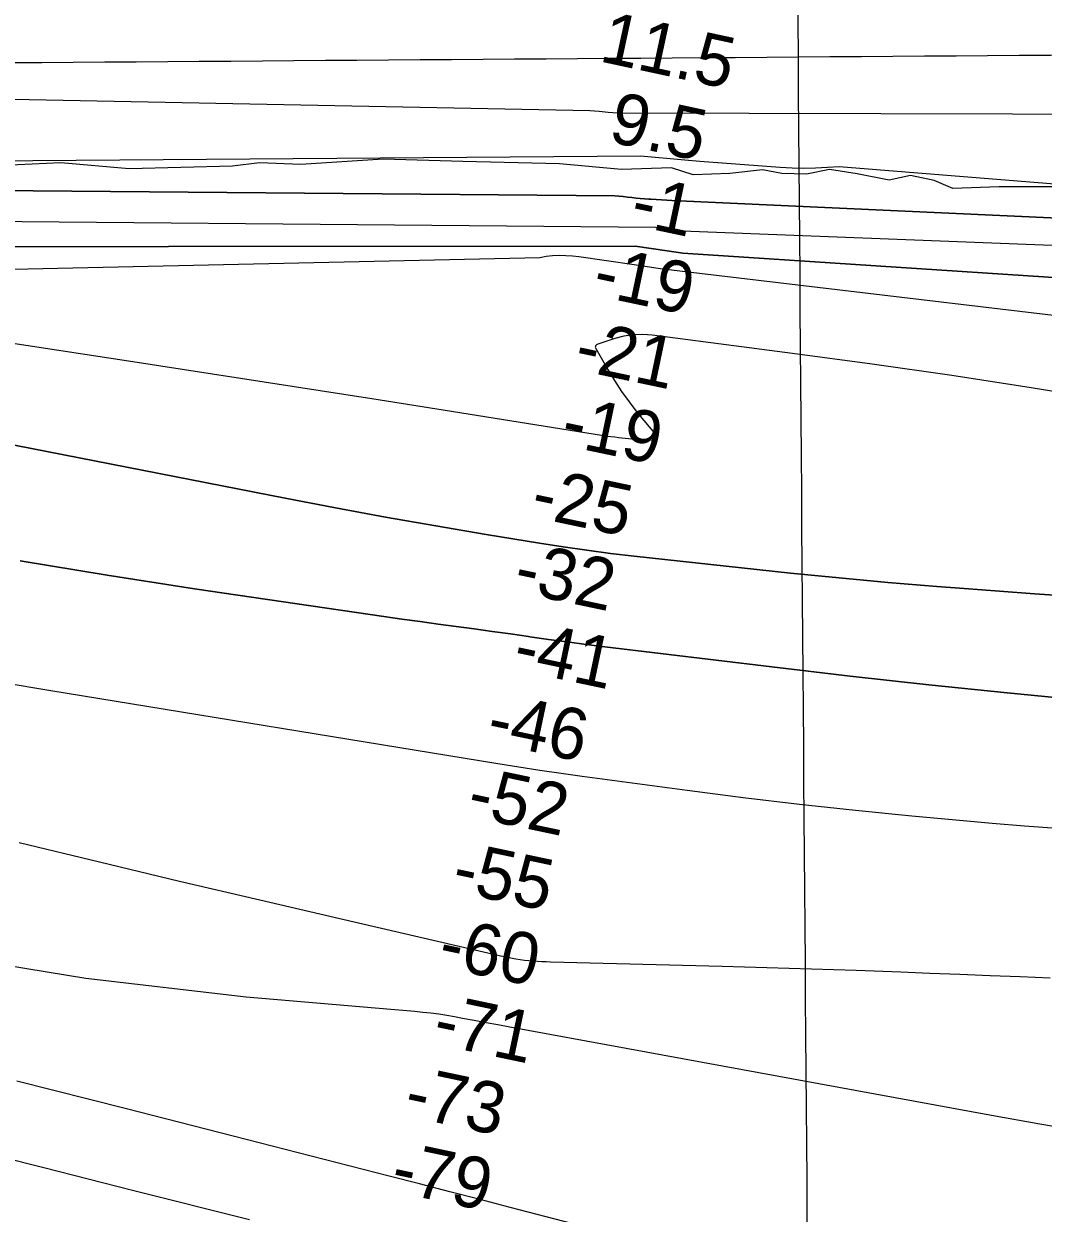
# Model space of a CAD drawing. Extents: x 3535183 to 3573198, y 534952 to 560562.
# Drawn here: x 3559421 to 3560754, y 545059 to 546613 of the extents above; entities that cross this region are included whole.
import ezdxf

# ---------------------------------------------------------------- set-up
doc = ezdxf.new("R2010")
doc.units = 0
for name, color, linetype in [('V-GRID-MAJR', 7, 'Continuous'), ('V-RIVR-EDGE', 7, 'Continuous'), ('V-RIVR-RANG', 7, 'Continuous'), ('V-TOPO-DPTH', 7, 'Continuous'), ('V-TOPO-MAJR', 7, 'Continuous'), ('V-TOPO-MINR', 7, 'Continuous'), ('V-TOPO-WATR', 7, 'Continuous')]:
    doc.layers.add(name, color=color, linetype=linetype)

msp = doc.modelspace()

# ---------------------------------------------------------------- linework, layer by layer
at = {"layer": 'V-GRID-MAJR'}
for points in [[(3560480.4390000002, 540512.311), (3560433.741, 546570.077), (3560387.018, 552630.928), (3560340.296, 558691.794), (3560340.272, 558694.862)], [(3539332.196, 546413.546), (3544607.59, 546451.528), (3549882.9790000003, 546490.277), (3555158.363, 546529.794), (3560433.741, 546570.077), (3565709.113, 546611.128), (3570984.478, 546652.946), (3570984.4790000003, 546652.946)]]:
    msp.add_spline(points, degree=3, dxfattribs=at)
at = {"layer": 'V-RIVR-EDGE'}
msp.add_lwpolyline([(3560843.8925826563, 546400.5049595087), (3560696.2247486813, 546400.2573725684), (3560635.5590801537, 546397.9564730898), (3560611.0759040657, 546408.4333729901), (3560580.456404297, 546415.2490838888), (3560552.2559809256, 546409.1915448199), (3560510.610491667, 546417.2599739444), (3560474.473451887, 546422.8638740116), (3560444.4348585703, 546416.8108802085), (3560411.962037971, 546417.5039032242), (3560386.8525027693, 546422.4678083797), (3560343.9497500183, 546417.6720780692), (3560296.152786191, 546415.9520850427), (3560267.990240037, 546425.2126288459), (3560202.4227849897, 546422.9238500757), (3560121.5614884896, 546430.4765215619), (3559995.3465459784, 546433.2395230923), (3559891.1911578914, 546436.5607047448), (3559783.333673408, 546429.4746805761), (3559729.418566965, 546431.4461783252), (3559693.870009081, 546427.2449902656), (3559559.061789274, 546423.9019698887), (3559469.6223663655, 546431.4758526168), (3559356.867640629, 546426.2401191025)], dxfattribs=at)
at = {"layer": 'V-TOPO-DPTH'}
for points in [[(3562117.856055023, 546458.9343108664), (3561987.9959908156, 546461.5066659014), (3561858.154842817, 546464.7381562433), (3561728.342069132, 546468.958349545), (3561598.548211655, 546473.8376781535), (3561393.5550893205, 546482.3257647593), (3561366.281232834, 546483.6090469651), (3561339.019707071, 546485.09704107), (3561311.776677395, 546486.8921030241), (3561284.5459784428, 546488.8918768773), (3561257.347852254, 546491.2646889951), (3561230.1808032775, 546493.9299365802), (3560197.347686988, 546496.6996718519), (3560185.2778084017, 546497.3055053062), (3560173.1709560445, 546498.5260651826), (3560161.066004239, 546499.7649881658), (3559138.7533365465, 546519.5893166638)], [(3559078.076515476, 546398.1278288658), (3560193.6260020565, 546388.7361832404), (3560199.2123776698, 546388.1290508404), (3560204.7978679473, 546387.5139572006), (3560210.382030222, 546386.8869217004), (3560215.965307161, 546386.2519249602), (3560221.5516508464, 546385.6524911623), (3560227.1429663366, 546385.1084077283), (3560232.7417395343, 546384.6473498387), (3560238.3454845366, 546384.2416423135), (3560240.9286334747, 546384.0738815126), (3560247.828773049, 546383.6454843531), (3560254.7303649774, 546383.243294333), (3560261.634135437, 546382.8804150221), (3560268.5393582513, 546382.543742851), (3561278.336433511, 546336.4160572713)], [(3559078.076515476, 546398.1278288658), (3560193.6260020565, 546388.7361832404), (3560199.2123776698, 546388.1290508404), (3560204.7978679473, 546387.5139572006), (3560210.382030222, 546386.8869217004), (3560215.965307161, 546386.2519249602), (3560221.5516508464, 546385.6524911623), (3560227.1429663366, 546385.1084077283), (3560232.7417395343, 546384.6473498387), (3560238.3454845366, 546384.2416423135), (3560240.9286334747, 546384.0738815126), (3560247.828773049, 546383.6454843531), (3560254.7303649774, 546383.243294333), (3560261.634135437, 546382.8804150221), (3560268.5393582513, 546382.543742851), (3561278.336433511, 546336.4160572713)], [(3559000.0899388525, 546321.963733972), (3560220.4021529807, 546322.9091876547), (3560241.2586551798, 546319.8993420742), (3560262.0945166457, 546316.7497815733), (3560282.9166176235, 546313.5070777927), (3561291.840381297, 546247.3443010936), (3561319.489058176, 546246.9390134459), (3561347.135764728, 546246.2826062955), (3561374.770625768, 546245.2452164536), (3561402.3916701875, 546243.9511925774), (3561429.991989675, 546242.272217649), (3561457.578492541, 546240.3366086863), (3561757.779424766, 546217.1687886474), (3561851.6328393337, 546209.8389311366), (3561945.4770250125, 546202.3940818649), (3562039.307367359, 546194.7767449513), (3562133.1284808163, 546187.0444162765)], [(3562133.1284808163, 546187.0444162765), (3562039.307367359, 546194.7767449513), (3561945.4770250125, 546202.3940818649), (3561851.6328393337, 546209.8389311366), (3561757.779424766, 546217.1687886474), (3561457.578492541, 546240.3366086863), (3561429.991989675, 546242.272217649), (3561402.3916701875, 546243.9511925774), (3561374.770625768, 546245.2452164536), (3561347.135764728, 546246.2826062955), (3561319.489058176, 546246.9390134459), (3561291.840381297, 546247.3443010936), (3560282.9166176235, 546313.5070777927), (3560262.0945166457, 546316.7497815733), (3560241.2586551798, 546319.8993420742), (3560220.4021529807, 546322.9091876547), (3559000.0899388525, 546321.963733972)], [(3560842.0319919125, 546120.8572501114), (3560738.275560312, 546137.6107868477), (3560634.4069396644, 546153.6085450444), (3560530.370035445, 546168.4726354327), (3560426.220942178, 546182.5809472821), (3560242.8247717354, 546206.4066111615), (3560230.3650130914, 546207.1932532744), (3560218.0018833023, 546206.9012308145), (3560205.7836967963, 546204.9912114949), (3560193.662139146, 546202.0025276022), (3560171.4143947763, 546194.9280068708), (3560169.827501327, 546194.0420270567), (3560168.714695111, 546192.6050672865), (3560168.4425137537, 546191.741447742), (3560168.340258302, 546190.8828351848), (3560168.8154510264, 546189.1856380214), (3560184.5446681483, 546161.4919337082), (3560193.2525305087, 546147.055536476), (3560202.4443727, 546132.9529741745), (3560212.362184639, 546119.3511642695), (3560222.7639764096, 546106.0831892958), (3560247.910669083, 546075.6841230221), (3560248.578592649, 546073.7180180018), (3560248.549462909, 546072.0042738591), (3560247.4747532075, 546070.669071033), (3560245.7029902, 546069.5862290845), (3560242.557117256, 546069.1361677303), (3560239.4035584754, 546068.8662672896), (3560236.238470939, 546068.8666082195), (3560233.0656975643, 546069.0471100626), (3560198.734689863, 546072.4808495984), (3560193.7403777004, 546073.0245204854), (3560188.7535880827, 546073.6262596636), (3560183.778082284, 546074.3151012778), (3560178.810099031, 546075.0620111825), (3559980.448849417, 546106.6606231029), (3559876.2900415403, 546123.1488246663), (3559772.1101062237, 546139.501565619), (3559563.665725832, 546171.6652050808), (3559038.647927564, 546251.8038554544)], [(3560842.0319919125, 546120.8572501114), (3560738.275560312, 546137.6107868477), (3560634.4069396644, 546153.6085450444), (3560530.370035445, 546168.4726354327), (3560426.220942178, 546182.5809472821), (3560242.8247717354, 546206.4066111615), (3560230.3650130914, 546207.1932532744), (3560218.0018833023, 546206.9012308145), (3560205.7836967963, 546204.9912114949), (3560193.662139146, 546202.0025276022), (3560171.4143947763, 546194.9280068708), (3560169.827501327, 546194.0420270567), (3560168.714695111, 546192.6050672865), (3560168.4425137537, 546191.741447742), (3560168.340258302, 546190.8828351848), (3560168.8154510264, 546189.1856380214), (3560184.5446681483, 546161.4919337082), (3560193.2525305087, 546147.055536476), (3560202.4443727, 546132.9529741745), (3560212.362184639, 546119.3511642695), (3560222.7639764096, 546106.0831892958), (3560247.910669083, 546075.6841230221), (3560248.578592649, 546073.7180180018), (3560248.549462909, 546072.0042738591), (3560247.4747532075, 546070.669071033), (3560245.7029902, 546069.5862290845), (3560242.557117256, 546069.1361677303), (3560239.4035584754, 546068.8662672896), (3560236.238470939, 546068.8666082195), (3560233.0656975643, 546069.0471100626), (3560198.734689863, 546072.4808495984), (3560193.7403777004, 546073.0245204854), (3560188.7535880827, 546073.6262596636), (3560183.778082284, 546074.3151012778), (3560178.810099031, 546075.0620111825), (3559980.448849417, 546106.6606231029), (3559876.2900415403, 546123.1488246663), (3559772.1101062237, 546139.501565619), (3559563.665725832, 546171.6652050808), (3559038.647927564, 546251.8038554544)], [(3559056.8482317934, 546131.435226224), (3559763.0771405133, 545993.3537093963), (3559828.545981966, 545980.8632040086), (3559894.086575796, 545968.7718288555), (3559959.73479819, 545957.2791490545), (3560025.454772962, 545946.185599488), (3560095.554309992, 545934.681558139), (3560126.31208558, 545929.8859758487), (3560157.1148274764, 545925.4189209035), (3560187.9850188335, 545921.4446569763), (3560218.9001764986, 545917.7989203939), (3560359.4968449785, 545902.3568364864), (3560423.2485495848, 545895.644541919), (3560487.0364527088, 545889.3144856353), (3560550.878653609, 545883.557786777), (3560614.7570530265, 545878.1833262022), (3560650.5322968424, 545875.3351430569), (3560696.5611039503, 545871.8315114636), (3560742.6044102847, 545868.5411961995), (3560788.669465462, 545865.570855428)], [(3560788.669465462, 545865.570855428), (3560742.6044102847, 545868.5411961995), (3560696.5611039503, 545871.8315114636), (3560650.5322968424, 545875.3351430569), (3560614.7570530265, 545878.1833262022), (3560550.878653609, 545883.557786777), (3560487.0364527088, 545889.3144856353), (3560423.2485495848, 545895.644541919), (3560359.4968449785, 545902.3568364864), (3560218.9001764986, 545917.7989203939), (3560187.9850188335, 545921.4446569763), (3560157.1148274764, 545925.4189209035), (3560126.31208558, 545929.8859758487), (3560095.554309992, 545934.681558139), (3560025.454772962, 545946.185599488), (3559959.73479819, 545957.2791490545), (3559894.086575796, 545968.7718288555), (3559828.545981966, 545980.8632040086), (3559763.0771405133, 545993.3537093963), (3559056.8482317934, 546131.435226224)], [(3559416.685684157, 545911.7382993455), (3559530.342040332, 545892.907195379), (3559644.2079386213, 545875.2812059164), (3559891.9742992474, 545838.9459904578), (3559915.5735243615, 545835.53719733), (3559939.182224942, 545832.1964246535), (3559962.805138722, 545828.957682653), (3559986.4375279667, 545825.7869611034), (3560010.071029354, 545822.6238805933), (3560033.696537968, 545819.4029665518), (3560057.3100574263, 545816.095302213), (3560080.915584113, 545812.7298043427), (3560082.661408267, 545812.4776258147), (3560107.145194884, 545809.0282082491), (3560131.644103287, 545805.6928392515), (3560156.1656943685, 545802.5285431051), (3560180.702407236, 545799.478295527), (3560398.972216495, 545773.1175586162), (3560501.5305268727, 545761.1544638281), (3560604.1484285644, 545749.7480985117), (3560706.855717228, 545739.1768274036), (3560809.622597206, 545729.1622857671)], [(3559416.685684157, 545911.7382993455), (3559530.342040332, 545892.907195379), (3559644.2079386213, 545875.2812059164), (3559891.9742992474, 545838.9459904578), (3559915.5735243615, 545835.53719733), (3559939.182224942, 545832.1964246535), (3559962.805138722, 545828.957682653), (3559986.4375279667, 545825.7869611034), (3560010.071029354, 545822.6238805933), (3560033.696537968, 545819.4029665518), (3560057.3100574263, 545816.095302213), (3560080.915584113, 545812.7298043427), (3560082.661408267, 545812.4776258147), (3560107.145194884, 545809.0282082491), (3560131.644103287, 545805.6928392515), (3560156.1656943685, 545802.5285431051), (3560180.702407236, 545799.478295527), (3560398.972216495, 545773.1175586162), (3560501.5305268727, 545761.1544638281), (3560604.1484285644, 545749.7480985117), (3560706.855717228, 545739.1768274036), (3560809.622597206, 545729.1622857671)]]:
    msp.add_lwpolyline(points, dxfattribs=at)
at = {"layer": 'V-TOPO-MAJR'}
msp.add_lwpolyline([(3560771.7366007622, 545562.0286666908), (3560729.3114038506, 545565.1348197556), (3560686.9161230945, 545568.625620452), (3560644.540786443, 545572.3728529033), (3560582.0733517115, 545578.182439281), (3560508.5305169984, 545585.4777138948), (3560435.0560029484, 545593.3739634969), (3560361.6839698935, 545602.1716755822), (3560288.380257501, 545611.5703626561), (3560151.1705359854, 545630.0196766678), (3560123.5097516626, 545633.8585723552), (3560095.8722425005, 545637.8537885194), (3560068.2696460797, 545642.0834853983), (3560040.690324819, 545646.4695027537), (3559454.1708848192, 545742.29973609), (3559394.2604188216, 545752.0663769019)], dxfattribs=at)
at = {"layer": 'V-TOPO-MINR'}
for points in [[(3562117.856055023, 546458.9343108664), (3561987.9959908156, 546461.5066659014), (3561858.154842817, 546464.7381562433), (3561728.342069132, 546468.958349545), (3561598.548211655, 546473.8376781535), (3561393.5550893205, 546482.3257647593), (3561366.281232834, 546483.6090469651), (3561339.019707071, 546485.09704107), (3561311.776677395, 546486.8921030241), (3561284.5459784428, 546488.8918768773), (3561257.347852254, 546491.2646889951), (3561230.1808032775, 546493.9299365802), (3560197.347686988, 546496.6996718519), (3560185.2778084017, 546497.3055053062), (3560173.1709560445, 546498.5260651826), (3560161.066004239, 546499.7649881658), (3559138.7533365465, 546519.5893166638)], [(3561311.0759136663, 546360.4244488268), (3560487.0965162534, 546426.4955796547), (3560471.6828648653, 546425.5041550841), (3560456.274734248, 546424.7569457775), (3560440.867701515, 546424.4582622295), (3560425.4623156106, 546424.8323673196), (3560410.0580275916, 546425.6549981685), (3560304.857976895, 546433.5808751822), (3560285.4823729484, 546435.1097446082), (3560266.1147519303, 546436.7301246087), (3560246.759105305, 546438.4877704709), (3560227.4114416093, 546440.3369269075), (3559092.351543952, 546431.4596863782)], [(3562097.9444750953, 546223.7415481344), (3562005.223433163, 546231.9355952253), (3561912.524003, 546240.370621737), (3561819.838980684, 546248.9663011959), (3561368.1310271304, 546291.4502190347), (3561334.9418862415, 546294.5757234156), (3561301.7532456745, 546297.7065247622), (3561268.565355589, 546300.8452715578), (3561235.3779658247, 546303.9893153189), (3561179.571301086, 546309.2829611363), (3561158.99676388, 546310.9760811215), (3561138.40404819, 546312.3267324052), (3561117.784064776, 546313.1636806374), (3561097.1459028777, 546313.6581601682), (3561076.4955909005, 546313.7569497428), (3561055.84728263, 546313.6711910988), (3561035.2019799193, 546313.308610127), (3560281.9138280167, 546342.4377227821), (3560247.107659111, 546347.2904584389), (3559077.6223154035, 546357.5107370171)], [(3562133.1284808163, 546187.0444162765), (3562039.307367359, 546194.7767449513), (3561945.4770250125, 546202.3940818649), (3561851.6328393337, 546209.8389311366), (3561757.779424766, 546217.1687886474), (3561457.578492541, 546240.3366086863), (3561429.991989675, 546242.272217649), (3561402.3916701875, 546243.9511925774), (3561374.770625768, 546245.2452164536), (3561347.135764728, 546246.2826062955), (3561319.489058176, 546246.9390134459), (3561291.840381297, 546247.3443010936), (3560282.9166176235, 546313.5070777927), (3560262.0945166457, 546316.7497815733), (3560241.2586551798, 546319.8993420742), (3560220.4021529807, 546322.9091876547), (3559000.0899388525, 546321.963733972)], [(3561219.181596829, 546178.7333592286), (3560253.196853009, 546292.9727484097), (3560244.653203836, 546294.3804326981), (3560236.1033041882, 546295.7481462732), (3560227.544028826, 546297.0559037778), (3560218.978502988, 546298.3236905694), (3560146.947382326, 546308.7272235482), (3560138.3794048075, 546309.7115750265), (3560129.795860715, 546310.3632855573), (3560121.1889667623, 546310.5160346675), (3560112.566506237, 546310.3361428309), (3560104.0930593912, 546309.3331756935), (3560095.825185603, 546307.5993051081), (3559032.109736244, 546283.9341573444)], [(3560842.0319919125, 546120.8572501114), (3560738.275560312, 546137.6107868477), (3560634.4069396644, 546153.6085450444), (3560530.370035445, 546168.4726354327), (3560426.220942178, 546182.5809472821), (3560242.8247717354, 546206.4066111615), (3560230.3650130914, 546207.1932532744), (3560218.0018833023, 546206.9012308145), (3560205.7836967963, 546204.9912114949), (3560193.662139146, 546202.0025276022), (3560171.4143947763, 546194.9280068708), (3560169.827501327, 546194.0420270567), (3560168.714695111, 546192.6050672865), (3560168.4425137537, 546191.741447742), (3560168.340258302, 546190.8828351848), (3560168.8154510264, 546189.1856380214), (3560184.5446681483, 546161.4919337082), (3560193.2525305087, 546147.055536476), (3560202.4443727, 546132.9529741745), (3560212.362184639, 546119.3511642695), (3560222.7639764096, 546106.0831892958), (3560247.910669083, 546075.6841230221), (3560248.578592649, 546073.7180180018), (3560248.549462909, 546072.0042738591), (3560247.4747532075, 546070.669071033), (3560245.7029902, 546069.5862290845), (3560242.557117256, 546069.1361677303), (3560239.4035584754, 546068.8662672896), (3560236.238470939, 546068.8666082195), (3560233.0656975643, 546069.0471100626), (3560198.734689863, 546072.4808495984), (3560193.7403777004, 546073.0245204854), (3560188.7535880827, 546073.6262596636), (3560183.778082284, 546074.3151012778), (3560178.810099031, 546075.0620111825), (3559980.448849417, 546106.6606231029), (3559876.2900415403, 546123.1488246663), (3559772.1101062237, 546139.501565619), (3559563.665725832, 546171.6652050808), (3559038.647927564, 546251.8038554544)], [(3560788.669465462, 545865.570855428), (3560742.6044102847, 545868.5411961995), (3560696.5611039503, 545871.8315114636), (3560650.5322968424, 545875.3351430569), (3560614.7570530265, 545878.1833262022), (3560550.878653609, 545883.557786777), (3560487.0364527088, 545889.3144856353), (3560423.2485495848, 545895.644541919), (3560359.4968449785, 545902.3568364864), (3560218.9001764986, 545917.7989203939), (3560187.9850188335, 545921.4446569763), (3560157.1148274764, 545925.4189209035), (3560126.31208558, 545929.8859758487), (3560095.554309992, 545934.681558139), (3560025.454772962, 545946.185599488), (3559959.73479819, 545957.2791490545), (3559894.086575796, 545968.7718288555), (3559828.545981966, 545980.8632040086), (3559763.0771405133, 545993.3537093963), (3559056.8482317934, 546131.435226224)], [(3560809.622597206, 545729.1622857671), (3560706.855717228, 545739.1768274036), (3560604.1484285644, 545749.7480985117), (3560501.5305268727, 545761.1544638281), (3560398.972216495, 545773.1175586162), (3560180.702407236, 545799.478295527), (3560156.1656943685, 545802.5285431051), (3560131.644103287, 545805.6928392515), (3560107.145194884, 545809.0282082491), (3560082.661408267, 545812.4776258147), (3560080.915584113, 545812.7298043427), (3560057.3100574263, 545816.095302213), (3560033.696537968, 545819.4029665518), (3560010.071029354, 545822.6238805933), (3559986.4375279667, 545825.7869611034), (3559962.805138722, 545828.957682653), (3559939.182224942, 545832.1964246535), (3559915.5735243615, 545835.53719733), (3559891.9742992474, 545838.9459904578), (3559644.2079386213, 545875.2812059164), (3559530.342040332, 545892.907195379), (3559416.685684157, 545911.7382993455)], [(3560762.9934598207, 545366.4181707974), (3560723.6738075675, 545367.9790506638), (3560684.3539647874, 545369.535104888), (3560645.033836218, 545371.0839206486), (3560605.713517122, 545372.6279107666), (3560567.6376526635, 545374.1195248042), (3560509.2753955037, 545376.2862792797), (3560450.9079879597, 545378.2938086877), (3560392.5328548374, 545380.0625004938), (3560334.1525713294, 545381.6719672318), (3560109.897092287, 545387.3952739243), (3560104.202446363, 545387.5776450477), (3560098.5101280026, 545387.809318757), (3560092.8213009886, 545388.1149463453), (3560087.1348015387, 545388.4698765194), (3560081.4630877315, 545388.9628378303), (3560075.808708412, 545389.59012182), (3560070.180330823, 545390.4188898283), (3560064.5692877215, 545391.3819805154), (3560047.6412498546, 545394.5998490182), (3560044.2070906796, 545395.2878503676), (3560040.7871856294, 545396.0435252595), (3559834.4139158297, 545443.7863119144), (3559729.5598643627, 545468.2169966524), (3559624.7577740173, 545492.8670527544), (3559520.0336253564, 545517.8461659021), (3559415.361437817, 545543.0446504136)], [(3560813.196136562, 545164.953427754), (3560749.6039859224, 545175.8214895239), (3560686.083146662, 545187.1199490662), (3560056.5859628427, 545302.3854881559), (3560041.1049468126, 545305.2336955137), (3560025.6271736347, 545308.0993357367), (3560010.1542647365, 545310.9911252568), (3559994.684598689, 545313.9003476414), (3559984.3369988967, 545315.8553682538), (3559974.022953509, 545317.653537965), (3559963.6814769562, 545319.2565787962), (3559953.298853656, 545320.5669263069), (3559942.8887991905, 545321.6821449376), (3559932.4571956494, 545322.6402678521), (3559922.0243418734, 545323.5844194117), (3559911.589612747, 545324.5076139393), (3559901.1536333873, 545325.4168371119), (3559711.814814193, 545341.7211952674), (3559502.497811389, 545365.9676095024), (3559398.554590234, 545382.997962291)], [(3560186.3234116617, 545033.4183750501), (3560057.147685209, 545066.9091620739), (3560017.618211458, 545077.1387919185), (3559978.082621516, 545087.3446847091), (3559938.5378572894, 545097.5149719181), (3559898.9869768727, 545107.6615220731), (3559695.0748061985, 545159.8761710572), (3559553.5261324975, 545195.9651594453), (3559411.9279648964, 545231.8580385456)], [(3559716.0961377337, 545050.5153439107), (3559563.4711648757, 545089.1311372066), (3559447.240706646, 545118.5213027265), (3559331.004736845, 545147.889641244)]]:
    msp.add_lwpolyline(points, dxfattribs=at)
at = {"layer": 'V-TOPO-WATR'}
msp.add_lwpolyline([(3561278.336433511, 546336.4160572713), (3560268.5393582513, 546382.543742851), (3560261.634135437, 546382.8804150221), (3560254.7303649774, 546383.243294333), (3560247.828773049, 546383.6454843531), (3560240.9286334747, 546384.0738815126), (3560238.3454845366, 546384.2416423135), (3560232.7417395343, 546384.6473498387), (3560227.1429663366, 546385.1084077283), (3560221.5516508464, 546385.6524911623), (3560215.965307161, 546386.2519249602), (3560210.382030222, 546386.8869217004), (3560204.7978679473, 546387.5139572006), (3560199.2123776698, 546388.1290508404), (3560193.6260020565, 546388.7361832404), (3559078.076515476, 546398.1278288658)], dxfattribs=at)

# ---------------------------------------------------------------- texts
at = {"layer": 'V-RIVR-RANG'}
for s, height, rotation, p in [('11.5', 67.00000000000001, 347.8283257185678, (3560171.9433845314, 546564.6041306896)), ('9.5', 67.00000000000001, 347.8283257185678, (3560183.5894630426, 546459.7925541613)), ('-1', 67.00000000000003, 348.1115555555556, (3560211.86447635, 546351.2171680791)), ('-19', 67.00000000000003, 348.1115555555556, (3560162.6281000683, 546259.3906104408)), ('-21', 67.00000000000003, 348.1115555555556, (3560138.687640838, 546162.2386950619)), ('-19', 67.00000000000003, 348.1115555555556, (3560120.9431000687, 546063.7826104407)), ('-25', 67.00000000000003, 348.1115555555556, (3560081.7734662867, 545969.8367777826)), ('-32', 67.00000000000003, 348.1115555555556, (3560059.3827366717, 545872.3598200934)), ('-41', 67.00000000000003, 348.1115555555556, (3560058.415100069, 545770.3716104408)), ('-46', 67.00000000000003, 348.1115555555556, (3560023.891655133, 545675.4476508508)), ('-52', 67.00000000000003, 348.1115555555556, (3559998.4034662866, 545578.6217777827)), ('-55', 67.00000000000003, 348.1115555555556, (3559978.592952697, 545480.6004162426)), ('-60', 67.00000000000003, 348.1115555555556, (3559960.590290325, 545382.1986720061)), ('-71', 67.00000000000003, 348.1115555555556, (3559953.685856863, 545281.4612912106)), ('-73', 67.00000000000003, 348.1115555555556, (3559916.0649526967, 545187.1894162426)), ('-79', 67.00000000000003, 348.1115555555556, (3559898.5785335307, 545088.678991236))]:
    msp.add_text(s, height=height, rotation=rotation, dxfattribs=at).set_placement(p)

doc.saveas('drawing.dxf')
